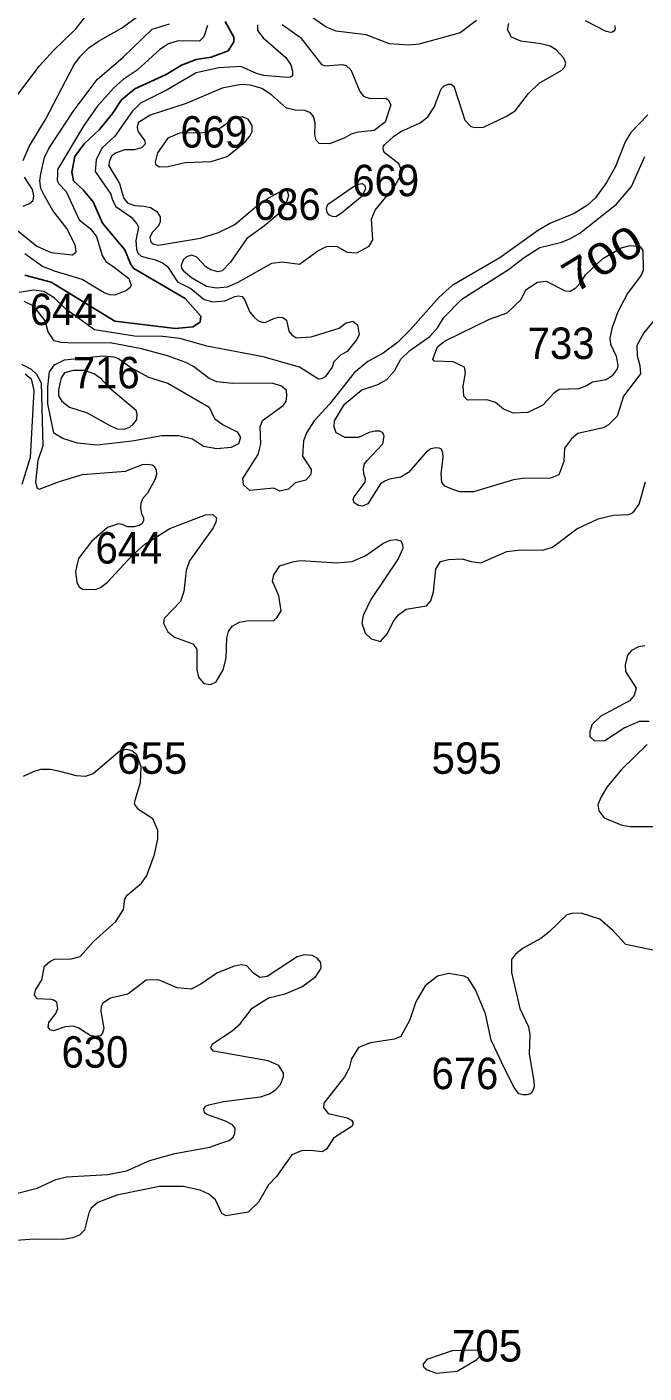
# Model space of a CAD drawing. Extents: x 499.9 to 555.3, y 9281.5 to 9336.8.
# Drawn here: x 545.1 to 548.23, y 9311.2 to 9318.05 of the extents above; entities that cross this region are included whole.
import ezdxf
from ezdxf.enums import TextEntityAlignment as Align

# ---------------------------------------------------------------- set-up
doc = ezdxf.new("R2010")
doc.units = 0
doc.header["$LTSCALE"] = 0.064
doc.layers.add('1', color=7, linetype='Continuous', lineweight=25)
doc.layers.add('2', color=7, linetype='Continuous', lineweight=13)
doc.layers.add('21', color=7, linetype='Continuous')
doc.layers.add('61', color=7, linetype='Continuous')

msp = doc.modelspace()

# ---------------------------------------------------------------- linework, layer by layer
at = {"layer": '1'}
msp.add_lwpolyline([(546.1042, 9318.0766), (546.1481, 9317.997), (546.148, 9317.9723), (546.1204, 9317.9269), (546.0344, 9317.8947), (545.9573, 9317.883), (545.8831, 9317.8538), (545.8053, 9317.8072), (545.6454, 9317.7334), (545.578, 9317.6771), (545.5323, 9317.6079), (545.4667, 9317.5273), (545.388, 9317.4544), (545.3405, 9317.389), (545.3266, 9317.3095), (545.3353, 9317.2659), (545.3844, 9317.2193), (545.4351, 9317.1589), (545.4826, 9317.0501), (545.5956, 9316.9153), (545.6262, 9316.8401), (545.6406, 9316.82), (545.9017, 9316.6679), (545.981, 9316.5771), (545.9773, 9316.5474), (545.94, 9316.5234), (545.8533, 9316.5158), (545.544, 9316.5516), (545.2204, 9316.7502), (545.0875, 9316.786)], dxfattribs=at)
at = {"layer": '2'}
for points in [[(545.0369, 9317.6852), (545.161, 9317.8507), (545.2321, 9317.9283), (545.3487, 9318.0402), (545.4571, 9318.1784)], [(547.3819, 9318.0808), (547.2976, 9318.019), (547.0904, 9317.9612), (547.0376, 9317.9548), (546.9396, 9317.9625), (546.8207, 9318.0086), (546.6679, 9318.0264), (546.6181, 9318.0464), (546.5208, 9318.1144)], [(545.0331, 9317.0263), (545.1478, 9316.9343), (545.2212, 9316.9014), (545.33, 9316.8901), (545.348, 9316.9049), (545.3428, 9316.9409), (545.3014, 9317.0237), (545.2302, 9317.1153), (545.1867, 9317.1889), (545.1679, 9317.227), (545.1627, 9317.2661), (545.168, 9317.3014), (545.1873, 9317.3842), (545.2093, 9317.4295), (545.3322, 9317.618), (545.4547, 9317.7816), (545.587, 9317.8947), (545.7339, 9318.037), (545.8224, 9318.0634)], [(545.0793, 9317.3688), (545.1088, 9317.4402), (545.1921, 9317.5783), (545.3366, 9317.8545), (545.3706, 9317.8997), (545.4129, 9317.9417), (545.4614, 9317.9759), (545.5784, 9318.0418), (545.6638, 9318.1054)], [(546.0145, 9318.0558), (545.9968, 9317.9979), (545.975, 9317.9755), (545.8657, 9317.977), (545.8178, 9317.9615)], [(546.2695, 9318.0596), (546.2698, 9318.0294), (546.2974, 9317.992), (546.4126, 9317.8924), (546.4385, 9317.856), (546.4473, 9317.8226), (546.4468, 9317.8), (546.4372, 9317.7926), (546.4189, 9317.7908)], [(546.3939, 9318.0614), (546.4877, 9317.9938), (546.5939, 9317.8578), (546.6107, 9317.8499), (546.7013, 9317.857), (546.7202, 9317.8525), (546.7427, 9317.8306), (546.7773, 9317.7489), (546.7885, 9317.7198), (546.8074, 9317.6955), (546.8391, 9317.6844), (546.9209, 9317.6857), (546.9334, 9317.677), (546.9467, 9317.6514), (546.9167, 9317.5634), (546.8619, 9317.5224), (546.781, 9317.5137), (546.7452, 9317.5033), (546.7085, 9317.4822)], [(547.2376, 9317.7573), (547.2533, 9317.7569), (547.2657, 9317.747), (547.3109, 9317.6112), (547.3229, 9317.575), (547.3523, 9317.5426), (547.3748, 9317.5371), (547.4162, 9317.5389), (547.5344, 9317.5941), (547.5773, 9317.6222), (547.6448, 9317.7099), (547.7, 9317.7623), (547.8145, 9317.8291), (547.8287, 9317.8435), (547.835, 9317.864), (547.8246, 9317.8893), (547.7853, 9317.9313), (547.7556, 9317.9499), (547.708, 9317.9627), (547.6069, 9317.9754), (547.5586, 9317.9964), (547.538, 9318.0359), (547.5457, 9318.0654)], [(547.9332, 9318.0807), (548.0351, 9318.0286), (548.0604, 9318.0221), (548.0727, 9318.0229), (548.0845, 9318.0323), (548.0869, 9318.0417), (548.0845, 9318.0547)], [(545.8178, 9317.9615), (545.7729, 9317.9339), (545.6586, 9317.828), (545.5863, 9317.7807), (545.5376, 9317.7373), (545.454, 9317.6431)], [(546.4189, 9317.7908), (546.3018, 9317.8019), (546.2636, 9317.8114), (546.1847, 9317.8465), (546.0718, 9317.8402), (545.958, 9317.8149)], [(545.958, 9317.8149), (545.8099, 9317.7276), (545.6756, 9317.6603), (545.6326, 9317.6189), (545.545, 9317.4933), (545.4784, 9317.4311), (545.4493, 9317.3721), (545.4452, 9317.3128), (545.5242, 9317.1986), (545.5322, 9317.1677), (545.5495, 9317.1359), (545.6255, 9317.083), (545.657, 9317.048), (545.6643, 9317.0303), (545.6519, 9316.9632), (545.6546, 9316.9185), (545.6618, 9316.8972), (545.6784, 9316.8825), (545.7086, 9316.8739), (545.7511, 9316.8643), (545.7868, 9316.8486), (545.8125, 9316.8297), (545.863, 9316.7524), (545.9302, 9316.7181), (545.9983, 9316.6622), (546.0414, 9316.6509), (546.1028, 9316.6552), (546.1547, 9316.6781), (546.1725, 9316.6817), (546.191, 9316.6779), (546.2033, 9316.6623), (546.2309, 9316.5978), (546.2509, 9316.5745), (546.2719, 9316.5544), (546.2976, 9316.5462), (546.3114, 9316.5467), (546.3528, 9316.5654), (546.3769, 9316.5726), (546.3978, 9316.5708), (546.4156, 9316.558), (546.4286, 9316.5019), (546.4441, 9316.4822), (546.4652, 9316.467), (546.5411, 9316.4728), (546.6844, 9316.517), (546.7165, 9316.5414), (546.7536, 9316.5522), (546.7776, 9316.533), (546.7846, 9316.4827), (546.7724, 9316.4578), (546.7248, 9316.3988), (546.691, 9316.379), (546.6573, 9316.3455), (546.6478, 9316.3187), (546.6133, 9316.27), (546.5944, 9316.2586), (546.5794, 9316.2582), (546.4825, 9316.3185), (546.297, 9316.3713), (546.0115, 9316.4254), (545.8769, 9316.4637), (545.7878, 9316.4747), (545.6443, 9316.4764), (545.4418, 9316.5077), (545.2938, 9316.6144), (545.2362, 9316.6714), (545.1843, 9316.7031), (545.1317, 9316.7103), (545.059, 9316.6985)], [(546.5619, 9317.5599), (546.5531, 9317.592), (546.5389, 9317.6111), (546.5087, 9317.6237), (546.4603, 9317.6254), (546.4165, 9317.6348), (546.3408, 9317.7032), (546.2914, 9317.735), (546.2342, 9317.7525), (546.1857, 9317.7556), (546.0892, 9317.7361), (545.9071, 9317.659), (545.7243, 9317.5994), (545.6651, 9317.5619), (545.658, 9317.5416), (545.6598, 9317.5239), (545.664, 9317.5137), (545.6975, 9317.4693), (545.698, 9317.452), (545.6794, 9317.4331), (545.6439, 9317.424), (545.5937, 9317.4229), (545.5474, 9317.4059), (545.5282, 9317.3917), (545.5152, 9317.3618), (545.5145, 9317.3425), (545.5687, 9317.2529), (545.5799, 9317.2091), (545.5901, 9317.1768), (545.6102, 9317.1517), (545.6461, 9317.1399), (545.6931, 9317.1366), (545.7251, 9317.13), (545.7571, 9317.1105), (545.7748, 9317.0825), (545.7744, 9317.0565), (545.7666, 9317.0366), (545.7351, 9317.0043), (545.7221, 9316.9787), (545.7277, 9316.9543), (545.7433, 9316.944), (545.7663, 9316.938), (545.9789, 9316.9745), (546.0703, 9317.0023), (546.1539, 9317.043), (546.2658, 9317.1381), (546.3325, 9317.1834), (546.396, 9317.2159), (546.4193, 9317.2146), (546.4268, 9317.1909), (546.4183, 9317.1616), (546.3809, 9317.1015), (546.3046, 9317.0371), (546.2147, 9316.9723), (546.1324, 9316.8528), (546.0902, 9316.808), (546.067, 9316.8034), (546.0312, 9316.8127), (546.0064, 9316.828), (545.9605, 9316.8773), (545.9363, 9316.8877), (545.9081, 9316.8795), (545.8913, 9316.8643), (545.8811, 9316.8359), (545.8826, 9316.8211), (545.8928, 9316.8089), (545.9337, 9316.7735), (546.0098, 9316.7302), (546.0589, 9316.7222), (546.1164, 9316.7263), (546.1705, 9316.7502), (546.3418, 9316.8466), (546.3941, 9316.8548), (546.4829, 9316.8417), (546.5749, 9316.9106), (546.6234, 9316.9341), (546.6735, 9316.9312), (546.7245, 9316.903), (546.7734, 9316.8997), (546.8356, 9316.9332), (546.8547, 9316.9665), (546.8488, 9317.0706), (546.8669, 9317.1159), (546.9673, 9317.2379), (547.0011, 9317.3006), (547.0011, 9317.3197), (546.9868, 9317.3515), (546.9175, 9317.4059), (546.9099, 9317.4148), (546.908, 9317.4319), (546.9096, 9317.4418), (546.9162, 9317.4507), (546.96, 9317.4916), (546.9975, 9317.5167), (547.096, 9317.5614)], [(547.096, 9317.5614), (547.1344, 9317.5914), (547.1671, 9317.6404), (547.2013, 9317.7337), (547.2168, 9317.749), (547.2376, 9317.7573)], [(545.454, 9317.6431), (545.3871, 9317.5476), (545.2538, 9317.3239), (545.2527, 9317.3001), (545.2512, 9317.2683), (545.2601, 9317.2498), (545.2971, 9317.2108), (545.3634, 9317.0675), (545.4187, 9317.0241), (545.4506, 9316.9829), (545.4796, 9316.886), (545.4986, 9316.8559), (545.5407, 9316.8267), (545.6163, 9316.7691), (545.6271, 9316.7356), (545.6216, 9316.7227), (545.6041, 9316.7083), (545.5448, 9316.6851), (545.5191, 9316.6859), (545.4902, 9316.6962), (545.3793, 9316.7634), (545.238, 9316.8058), (545.1766, 9316.8309), (545.0868, 9316.8953)], [(548.2518, 9317.6009), (548.1659, 9317.5116), (548.1366, 9317.4637), (548.0867, 9317.3388), (548.0416, 9317.2577), (547.9857, 9317.1794), (547.9457, 9317.142), (547.8767, 9317.1002), (547.7542, 9317.0491), (547.6904, 9317.0119), (547.4995, 9316.8747), (547.2576, 9316.7335), (547.1897, 9316.6726), (547.0464, 9316.5102), (546.9806, 9316.4444), (546.9075, 9316.3893), (546.8288, 9316.3468), (546.7605, 9316.2895)], [(546.7085, 9317.4822), (546.6353, 9317.4536), (546.5825, 9317.4548), (546.5669, 9317.4719), (546.5605, 9317.5), (546.5619, 9317.5599)], [(548.3075, 9316.587), (548.2306, 9316.4927), (548.1956, 9316.4292), (548.1969, 9316.3768), (548.2108, 9316.3266), (548.2137, 9316.2848), (548.1287, 9316.1713), (548.0961, 9316.069), (548.0523, 9316.0249), (548.0242, 9316.0104), (547.8965, 9315.9813), (547.864, 9315.9541), (547.8277, 9315.9063), (547.8256, 9315.8397), (547.7994, 9315.771), (547.757, 9315.7535), (547.6158, 9315.752), (547.5687, 9315.7458), (547.3661, 9315.6841), (547.2966, 9315.684), (547.2616, 9315.6968), (547.2208, 9315.714), (547.2057, 9315.7326), (547.2019, 9315.7784), (547.212, 9315.8569), (547.2095, 9315.8824), (547.2041, 9315.9016), (547.1913, 9315.9072), (547.1742, 9315.9076), (547.1497, 9315.9025), (547.1257, 9315.8856), (547.0362, 9315.7825), (546.9975, 9315.7598), (546.9398, 9315.7484), (546.9164, 9315.739), (546.8938, 9315.7252), (546.8302, 9315.6245), (546.8025, 9315.6123), (546.7812, 9315.6156), (546.7607, 9315.6286), (546.7549, 9315.6461), (546.7592, 9315.6587), (546.8162, 9315.7344), (546.818, 9315.7505), (546.8084, 9315.777), (546.8075, 9315.8014), (546.8126, 9315.8263), (546.8255, 9315.8442), (546.9052, 9315.9282), (546.9121, 9315.967), (546.9056, 9315.9842), (546.8907, 9315.9936), (546.8665, 9315.9938), (546.8359, 9315.9859), (546.7812, 9315.9604), (546.7148, 9315.9607), (546.6678, 9315.9842), (546.6577, 9316.0155), (546.6607, 9316.0458), (546.7109, 9316.1297), (546.7993, 9316.2039), (546.8804, 9316.2297), (546.9254, 9316.2557), (546.9651, 9316.3003), (546.9972, 9316.359), (547.0434, 9316.4035), (547.1444, 9316.4747), (547.1827, 9316.5177), (547.2159, 9316.5718), (547.307, 9316.664), (547.5431, 9316.8157), (547.6227, 9316.8762), (547.7032, 9316.9273), (547.8084, 9316.9528), (547.856, 9316.9713), (547.9053, 9316.9999), (548.0917, 9317.1467), (548.1694, 9317.2371), (548.2361, 9317.3891)], [(545.0787, 9317.1368), (545.1113, 9317.1508), (545.1296, 9317.166), (545.1326, 9317.1891), (545.1267, 9317.2215), (545.0864, 9317.2838)], [(546.4983, 9315.8668), (546.5237, 9315.8267), (546.5421, 9315.7987), (546.5405, 9315.7723), (546.5141, 9315.7444), (546.4604, 9315.7296), (546.4267, 9315.699), (546.3822, 9315.6887), (546.3527, 9315.7025), (546.2302, 9315.6917), (546.1971, 9315.7207), (546.1942, 9315.7528), (546.2726, 9315.8739), (546.2866, 9315.9295), (546.2822, 9316.0147), (546.2945, 9316.0472), (546.4001, 9316.1232), (546.4148, 9316.1435), (546.4187, 9316.174), (546.4156, 9316.1996), (546.3901, 9316.2221), (546.3433, 9316.2375), (546.1433, 9316.236), (546.0631, 9316.2438), (546.0242, 9316.2614), (545.9444, 9316.3213), (545.9047, 9316.3425), (545.8116, 9316.3757), (545.6803, 9316.4109), (545.5208, 9316.4414), (545.3421, 9316.4413), (545.2698, 9316.4431), (545.2371, 9316.4531), (545.2059, 9316.498), (545.1908, 9316.5536), (545.1325, 9316.6281), (545.0844, 9316.6521)], [(545.0712, 9316.3336), (545.1192, 9316.3087), (545.146, 9316.2822), (545.1707, 9316.2386), (545.1786, 9315.9191), (545.1534, 9315.8446), (545.1413, 9315.7331), (545.1505, 9315.7037), (545.16, 9315.6987), (545.2638, 9315.7377), (545.3803, 9315.7725), (545.5988, 9315.79), (545.6844, 9315.8234), (545.7082, 9315.8249), (545.7342, 9315.8217), (545.7444, 9315.8145), (545.7543, 9315.7973), (545.756, 9315.7751), (545.7496, 9315.7491), (545.7096, 9315.6786), (545.6852, 9315.6489), (545.6759, 9315.6262), (545.6745, 9315.6055), (545.6803, 9315.5731), (545.69, 9315.5544), (545.6905, 9315.5369), (545.6823, 9315.5223), (545.6686, 9315.5128), (545.6421, 9315.5072), (545.6072, 9315.5072), (545.5829, 9315.5194), (545.5634, 9315.5217), (545.5077, 9315.5032), (545.4258, 9315.4321), (545.3592, 9315.345), (545.3448, 9315.2801), (545.3522, 9315.2233), (545.3632, 9315.2009), (545.3807, 9315.1904), (545.446, 9315.1875), (545.4708, 9315.1979), (545.5076, 9315.2261), (545.6312, 9315.3591), (545.6973, 9315.4189), (545.8236, 9315.4982), (546.0051, 9315.5673)], [(545.0894, 9316.2854), (545.1194, 9316.2593), (545.1337, 9316.2004), (545.1144, 9315.8596), (545.0722, 9315.7217)], [(546.7605, 9316.2895), (546.6341, 9316.1299), (546.5569, 9316.0449), (546.5183, 9315.9839), (546.5026, 9315.9445), (546.4983, 9315.8668)], [(545.9234, 9315.3339), (545.9062, 9315.285), (545.8951, 9315.1776), (545.878, 9315.1278), (545.7953, 9315.0402), (545.792, 9315.0168), (545.8143, 9314.9723), (545.8476, 9314.9463), (545.9414, 9314.9112), (545.9602, 9314.8844), (545.9605, 9314.7796), (545.97, 9314.7423), (545.9958, 9314.71), (546.0305, 9314.7051), (546.0591, 9314.7193), (546.0941, 9314.7797), (546.1099, 9314.8386), (546.1136, 9314.9405), (546.1217, 9314.9744), (546.14, 9315.0017), (546.177, 9315.0214), (546.2144, 9315.0293), (546.3528, 9315.0312), (546.3679, 9315.044), (546.3899, 9315.0791), (546.3778, 9315.1567), (546.3457, 9315.2299), (546.3514, 9315.2622), (546.3831, 9315.3082), (546.4531, 9315.3301), (546.4888, 9315.335), (546.6718, 9315.324), (546.7491, 9315.3303), (546.8191, 9315.3602), (546.9059, 9315.4225), (546.9433, 9315.4397), (546.9746, 9315.4421), (546.9974, 9315.4354), (547.0055, 9315.4176), (547.0074, 9315.3971), (546.9831, 9315.3448), (546.8454, 9315.1377), (546.8055, 9315.0558), (546.7997, 9315.0173), (546.8165, 9314.9667), (546.8471, 9314.9373), (546.8939, 9314.9246), (546.9289, 9314.9653), (546.9601, 9315.0279), (546.9853, 9315.0593), (547.0237, 9315.0887), (547.1278, 9315.1044), (547.1498, 9315.13), (547.1635, 9315.1768), (547.1749, 9315.2913), (547.1992, 9315.3301), (547.2389, 9315.3405), (547.3084, 9315.3446), (547.3535, 9315.3307), (547.4041, 9315.324), (547.5346, 9315.3815), (547.6086, 9315.3891), (547.7158, 9315.3876), (547.7679, 9315.4027), (547.8904, 9315.497), (548.0001, 9315.548), (548.0765, 9315.5657), (548.1542, 9315.5694), (548.1764, 9315.5791), (548.2071, 9315.6224), (548.2405, 9315.7361)], [(546.0051, 9315.5673), (546.0424, 9315.5688), (546.06, 9315.552), (546.0579, 9315.5303), (546.0439, 9315.5019), (545.9234, 9315.3339)], [(548.2365, 9314.9021), (548.2035, 9314.8966), (548.1687, 9314.8786), (548.149, 9314.8536), (548.1359, 9314.8056), (548.1389, 9314.7713)], [(548.1389, 9314.7713), (548.1917, 9314.6867), (548.1821, 9314.6492), (548.1577, 9314.6217), (548.013, 9314.5435), (547.9673, 9314.5003)], [(547.9673, 9314.5003), (547.9565, 9314.4653), (547.9564, 9314.4415), (547.9804, 9314.4183), (548.033, 9314.4211), (548.132, 9314.4856), (548.2095, 9314.5185), (548.2582, 9314.5192)], [(546.362, 9312.6459), (546.3863, 9312.6719), (546.401, 9312.7131), (546.4011, 9312.7297), (546.3772, 9312.7676), (546.3233, 9312.7916), (546.0447, 9312.8408), (546.0326, 9312.8588), (546.0406, 9312.8785), (546.14, 9312.9445), (546.1817, 9312.9798), (546.2417, 9313.06), (546.3257, 9313.1118), (546.4101, 9313.1326), (546.4945, 9313.1686), (546.5655, 9313.2203), (546.5919, 9313.2633), (546.5905, 9313.2913), (546.5729, 9313.3136), (546.546, 9313.3278), (546.5055, 9313.3312), (546.4713, 9313.3207), (546.3184, 9313.2202), (546.2805, 9313.2162), (546.2486, 9313.2374), (546.2149, 9313.2751), (546.1875, 9313.2793), (546.1507, 9313.2737), (546.0624, 9313.2374), (545.9818, 9313.1822), (545.9317, 9313.1565), (545.8611, 9313.163), (545.7668, 9313.2036), (545.7041, 9313.2025), (545.6102, 9313.1309), (545.5221, 9313.1101), (545.4833, 9313.0844), (545.4751, 9313.0679), (545.4737, 9313.0448), (545.4891, 9312.9565), (545.482, 9312.9333), (545.4696, 9312.9196), (545.446, 9312.9162), (545.4195, 9312.9209), (545.3576, 9312.9598), (545.3334, 9312.9681), (545.2928, 9312.9652), (545.2323, 9312.9449), (545.2158, 9312.9495), (545.2065, 9312.9628), (545.2098, 9312.9874), (545.2451, 9313.0331), (545.2549, 9313.0585), (545.2505, 9313.0886), (545.2388, 9313.0995), (545.2227, 9313.1037), (545.1497, 9313.1072), (545.1364, 9313.1268), (545.1414, 9313.1505), (545.1743, 9313.2032), (545.1877, 9313.2729), (545.2141, 9313.2977), (545.2387, 9313.309), (545.3231, 9313.3107), (545.3683, 9313.322), (545.4353, 9313.3981), (545.5493, 9313.4995), (545.5876, 9313.5614), (545.5951, 9313.6135), (545.6075, 9313.6336), (545.6791, 9313.696), (545.7068, 9313.734), (545.7466, 9313.8402), (545.763, 9313.9202), (545.7628, 9313.9647), (545.7379, 9314.0214), (545.6665, 9314.0684), (545.6537, 9314.0827), (545.6451, 9314.0991), (545.6473, 9314.1176), (545.6756, 9314.2074), (545.6774, 9314.2861), (545.6566, 9314.3484), (545.6302, 9314.3673), (545.6066, 9314.3747), (545.5732, 9314.37), (545.4336, 9314.2515), (545.3938, 9314.2379), (545.3494, 9314.2405), (545.2659, 9314.2637), (545.2184, 9314.2737), (545.1669, 9314.2723), (545.13, 9314.2606), (545.0782, 9314.237)], [(548.2483, 9314.4008), (548.1175, 9314.2722), (548.0441, 9314.1826), (548.0124, 9314.1309), (547.998, 9314.0928), (548.0026, 9314.063), (548.0296, 9314.0269), (548.1199, 9313.9903), (548.1632, 9313.9839), (548.3002, 9313.9835)], [(548.0078, 9313.5113), (547.9125, 9313.5426), (547.8647, 9313.5413), (547.84, 9313.5339), (547.7487, 9313.4455), (547.708, 9313.4141)], [(548.2848, 9313.3523), (548.1394, 9313.3841), (548.0739, 9313.4538), (548.0078, 9313.5113)], [(547.708, 9313.4141), (547.619, 9313.3641), (547.5797, 9313.335), (547.5585, 9313.3067), (547.5586, 9313.2415), (547.6006, 9313.0577), (547.6458, 9312.9652), (547.6514, 9312.9265), (547.6492, 9312.8283), (547.6728, 9312.6883), (547.6738, 9312.6607), (547.6666, 9312.6414), (547.6559, 9312.625), (547.6371, 9312.6193), (547.6165, 9312.6184), (547.5967, 9312.625), (547.5733, 9312.6563), (547.5173, 9312.7667), (547.5009, 9312.8004), (547.4553, 9312.8977), (547.4265, 9313.0311), (547.3769, 9313.153), (547.3386, 9313.2118), (547.3193, 9313.2223), (547.2403, 9313.2356), (547.1836, 9313.2216), (547.1213, 9313.1726), (547.0727, 9313.0918), (547.0419, 9313.0012), (546.9963, 9312.916), (546.9656, 9312.9015), (546.8423, 9312.884), (546.7813, 9312.8596), (546.7459, 9312.8014), (546.7354, 9312.7552), (546.7116, 9312.7107), (546.6057, 9312.5775), (546.6041, 9312.5542), (546.6286, 9312.525), (546.7243, 9312.5019), (546.7464, 9312.4903), (546.7556, 9312.4765), (546.7492, 9312.4602), (546.6558, 9312.3981), (546.6196, 9312.342), (546.5976, 9312.3291), (546.5366, 9312.3364), (546.4921, 9312.3347), (546.4428, 9312.314), (546.3653, 9312.2042), (546.325, 9312.1614), (546.2739, 9312.074), (546.2214, 9312.0227), (546.1095, 9312.0044), (546.088, 9312.0153), (546.0561, 9312.0847), (546.0218, 9312.114), (545.978, 9312.1352), (545.8929, 9312.1536), (545.7712, 9312.1536), (545.5554, 9312.1087), (545.4585, 9312.0713), (545.4242, 9312.0424), (545.4124, 9312.0196), (545.3903, 9311.931), (545.365, 9311.9056), (545.3315, 9311.8922), (545.2816, 9311.883), (545.1333, 9311.8847), (544.9769, 9311.8736)], [(546.0072, 9312.561), (546.021, 9312.5687), (546.097, 9312.5848), (546.285, 9312.6082), (546.3297, 9312.6247), (546.362, 9312.6459)], [(545.0508, 9312.1187), (545.1505, 9312.1447), (545.245, 9312.1887), (545.2981, 9312.2015), (545.5081, 9312.2148), (545.6039, 9312.2334), (545.7218, 9312.2856), (545.8498, 9312.3208), (546.0273, 9312.3525), (546.0887, 9312.3742), (546.1253, 9312.3872), (546.1446, 9312.4042), (546.1543, 9312.4227), (546.1552, 9312.4503), (546.1414, 9312.4674), (546.1068, 9312.486), (546.0121, 9312.5194), (545.9995, 9312.5275), (545.9968, 9312.5477), (546.0072, 9312.561)]]:
    msp.add_lwpolyline(points, dxfattribs=at)
for points in [[(546.1156, 9317.3895), (546.2019, 9317.4594), (546.2307, 9317.4926), (546.2417, 9317.517), (546.2425, 9317.5467), (546.222, 9317.5799), (546.191, 9317.5914), (546.1513, 9317.5825), (546.0675, 9317.5255), (545.9924, 9317.5092), (545.8737, 9317.5076), (545.8132, 9317.4828), (545.7609, 9317.4074), (545.749, 9317.3614), (545.7511, 9317.3497), (545.7689, 9317.3378), (545.8154, 9317.3388), (545.9008, 9317.3595), (546.0336, 9317.3645)], [(546.696, 9317.1027), (546.8009, 9317.1896), (546.8196, 9317.2247), (546.8159, 9317.2412), (546.8013, 9317.2506), (546.7721, 9317.2462), (546.624, 9317.1436), (546.618, 9317.1265), (546.6215, 9317.1055), (546.6318, 9317.0926), (546.6481, 9317.0862), (546.6665, 9317.0853)], [(547.4476, 9316.5622), (547.5377, 9316.5955), (547.6068, 9316.6615), (547.6344, 9316.7127), (547.6915, 9316.751), (547.7358, 9316.7561), (547.8316, 9316.7068), (547.8575, 9316.7041), (547.8865, 9316.7218), (547.9119, 9316.7485), (547.9343, 9316.7873), (548.0224, 9316.8716), (548.1164, 9316.925), (548.162, 9316.9365), (548.2119, 9316.9314), (548.2267, 9316.9119), (548.2285, 9316.8123), (548.2177, 9316.786), (548.1479, 9316.6924), (548.0992, 9316.5996), (548.0688, 9316.5159), (548.0584, 9316.4662), (548.0613, 9316.4355), (548.0904, 9316.3745), (548.0994, 9316.3267), (548.0961, 9316.3107), (548.0703, 9316.2741), (548.0397, 9316.254), (547.9702, 9316.2425), (547.9403, 9316.2232), (547.8997, 9316.2076), (547.8019, 9316.2054), (547.7749, 9316.1865), (547.719, 9316.1261), (547.6425, 9316.0876), (547.5693, 9316.0838), (547.5178, 9316.1052), (547.4771, 9316.1386), (547.4349, 9316.1528), (547.3353, 9316.1515), (547.3162, 9316.1707), (547.3133, 9316.2225), (547.3259, 9316.2898), (547.3198, 9316.318), (547.2631, 9316.3453), (547.167, 9316.349), (547.159, 9316.3584), (547.1835, 9316.4226), (547.2185, 9316.4511)], [(545.2808, 9315.9556), (545.2349, 9315.9832), (545.2044, 9316.1328), (545.2033, 9316.2181), (545.2128, 9316.2954), (545.238, 9316.3307), (545.2882, 9316.356), (545.4854, 9316.3759), (545.5395, 9316.3703), (545.5628, 9316.3619), (545.6263, 9316.3167), (545.7152, 9316.2679), (545.814, 9316.2374), (546.0228, 9316.1157), (546.0508, 9316.0582), (546.0947, 9316.0252), (546.1661, 9315.9898), (546.1827, 9315.9604), (546.1733, 9315.929), (546.1356, 9315.9104), (546.0631, 9315.9033), (545.9945, 9315.9144), (545.9383, 9315.9516), (545.8695, 9315.9702), (545.783, 9315.9686), (545.6329, 9315.9422), (545.454, 9315.9225), (545.3556, 9315.932)], [(545.4037, 9316.0864), (545.5198, 9316.0216), (545.5547, 9316.0052), (545.5926, 9316.0037), (545.621, 9316.0139), (545.6377, 9316.029), (545.6555, 9316.05), (545.6586, 9316.0797), (545.653, 9316.098), (545.5198, 9316.2106), (545.4774, 9316.2578), (545.4393, 9316.2841), (545.388, 9316.3023), (545.3332, 9316.3023), (545.2892, 9316.29), (545.2722, 9316.2639), (545.2588, 9316.2025), (545.2591, 9316.1731), (545.2744, 9316.1452), (545.315, 9316.1158)], [(547.1777, 9311.2045), (547.2839, 9311.2144), (547.3835, 9311.2731), (547.4061, 9311.2985), (547.4064, 9311.3138), (547.3924, 9311.3215), (547.258, 9311.3184), (547.1289, 9311.2739), (547.1086, 9311.2477), (547.113, 9311.2353), (547.131, 9311.2206)]]:
    msp.add_lwpolyline(points, close=True, dxfattribs=at)

# ---------------------------------------------------------------- texts
at = {"layer": '21', "width": 0.95}
for s, p in [('669', (545.8774, 9317.4346)), ('669', (546.7508, 9317.1875)), ('686', (546.2509, 9317.0668)), ('644', (545.1131, 9316.5324)), ('733', (547.6415, 9316.36)), ('716', (545.3315, 9316.2106)), ('644', (545.4464, 9315.32)), ('630', (545.274, 9312.7571)), ('676', (547.153, 9312.6479))]:
    msp.add_text(s, height=0.16, dxfattribs=at).set_placement(p)
at = {"layer": '21'}
for s, p in [('655', (545.5556, 9314.2511)), ('595', (547.153, 9314.2511)), ('705', (547.2565, 9311.2631))]:
    msp.add_text(s, height=0.16, dxfattribs=at).set_placement(p)
at = {"layer": '61', "width": 1.2}
msp.add_text('700', height=0.16, rotation=31.43, dxfattribs=at).set_placement((548.062, 9316.8022), align=Align.CENTER)

doc.saveas('drawing.dxf')
